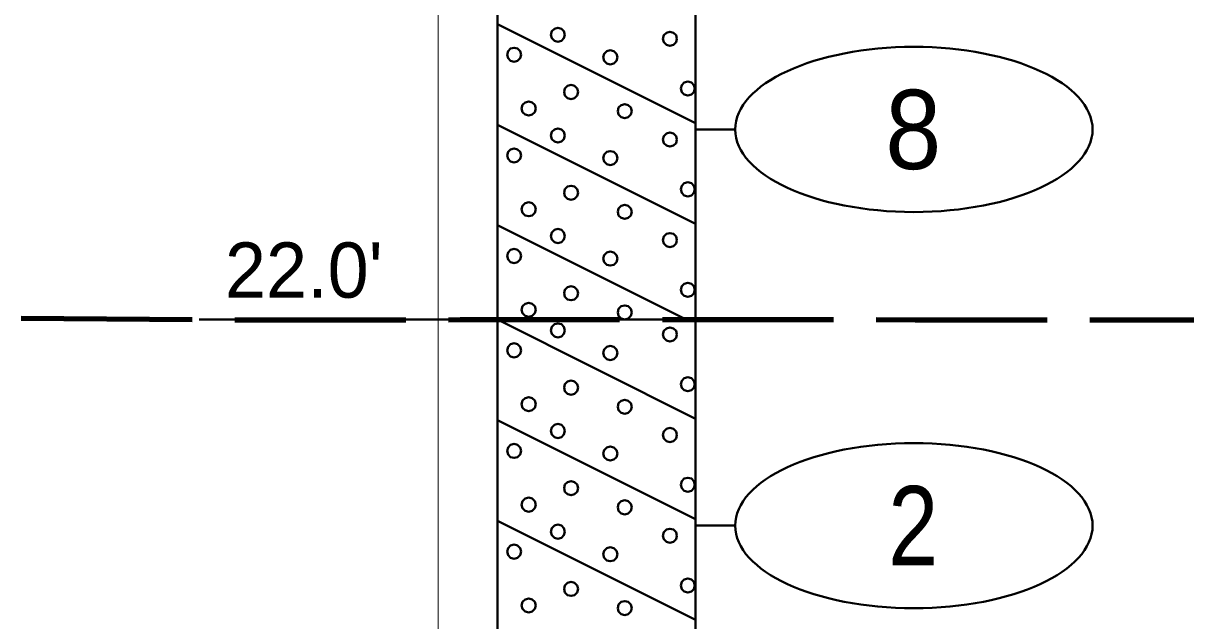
# Model space of a CAD drawing. Extents: x -76 to 974, y -1080 to -735.
# Drawn here: x 658.81 to 673.49, y -951.48 to -943.94 of the extents above; entities that cross this region are included whole.
import ezdxf
from ezdxf.enums import TextEntityAlignment as Align

# ---------------------------------------------------------------- set-up
doc = ezdxf.new("R2010")
doc.units = 0
doc.header["$LTSCALE"] = 0.36
doc.linetypes.add('LONG_DASHED', pattern=[7.5, 6, -1.5])
for name, color, linetype, lineweight in [('27', 7, 'Continuous', 40), ('28', 7, 'LONG_DASHED', 60), ('7', 7, 'Continuous', 13)]:
    doc.layers.add(name, color=color, linetype=linetype, lineweight=lineweight)

msp = doc.modelspace()

# ---------------------------------------------------------------- linework, layer by layer
at = {"layer": '27'}
for p, q in [((664.7963, -942.6789), (664.7963, -947.6789)), ((667.2963, -947.6789), (667.2963, -942.6789)), ((664.7963, -943.9489), (667.2963, -945.1989)), ((664.7963, -945.2189), (667.2963, -946.4689)), ((667.7963, -945.2789), (667.2963, -945.2789)), ((664.7963, -946.4889), (667.1763, -947.6789)), ((661.0289, -947.6789), (664.7963, -947.6789)), ((664.7963, -947.6789), (667.2963, -947.6789)), ((664.7963, -947.6789), (667.2963, -948.9289)), ((664.7963, -947.6789), (664.7963, -961.6789)), ((667.2963, -961.6789), (667.2963, -947.6789)), ((664.7963, -948.9489), (667.2963, -950.1989)), ((664.7963, -950.2189), (667.2963, -951.4689)), ((667.7963, -950.2789), (667.2963, -950.2789))]:
    msp.add_line(p, q, dxfattribs=at)
for points in [[(665.6469, -944.084), (665.635, -944.0396), (665.6025, -944.0071), (665.558, -943.9951), (665.5136, -944.0071), (665.481, -944.0396), (665.4691, -944.084), (665.481, -944.1285), (665.5136, -944.161), (665.558, -944.1729), (665.6025, -944.161), (665.635, -944.1285)], [(667.0618, -944.1349), (667.0499, -944.0904), (667.0174, -944.0579), (666.9729, -944.046), (666.9285, -944.0579), (666.896, -944.0904), (666.884, -944.1349), (666.896, -944.1793), (666.9285, -944.2119), (666.9729, -944.2238), (667.0174, -944.2119), (667.0499, -944.1793)], [(665.0939, -944.3358), (665.082, -944.2913), (665.0495, -944.2588), (665.005, -944.2469), (664.9606, -944.2588), (664.928, -944.2913), (664.9161, -944.3358), (664.928, -944.3802), (664.9606, -944.4127), (665.005, -944.4247), (665.0495, -944.4127), (665.082, -944.3802)], [(666.3093, -944.3688), (666.2973, -944.3244), (666.2648, -944.2918), (666.2204, -944.2799), (666.1759, -944.2918), (666.1434, -944.3244), (666.1315, -944.3688), (666.1434, -944.4133), (666.1759, -944.4458), (666.2204, -944.4577), (666.2648, -944.4458), (666.2973, -944.4133)], [(665.8135, -944.8061), (665.8015, -944.7617), (665.769, -944.7291), (665.7246, -944.7172), (665.6801, -944.7291), (665.6476, -944.7617), (665.6357, -944.8061), (665.6476, -944.8506), (665.6801, -944.8831), (665.7246, -944.895), (665.769, -944.8831), (665.8015, -944.8506)], [(667.2881, -944.7629), (667.2762, -944.7185), (667.2437, -944.6859), (667.1992, -944.674), (667.1548, -944.6859), (667.1222, -944.7185), (667.1103, -944.7629), (667.1222, -944.8074), (667.1548, -944.8399), (667.1992, -944.8518), (667.2437, -944.8399), (667.2762, -944.8074)], [(665.2783, -945.0146), (665.2663, -944.9702), (665.2338, -944.9376), (665.1894, -944.9257), (665.1449, -944.9376), (665.1124, -944.9702), (665.1005, -945.0146), (665.1124, -945.0591), (665.1449, -945.0916), (665.1894, -945.1035), (665.2338, -945.0916), (665.2663, -945.0591)], [(666.491, -945.0477), (666.4791, -945.0032), (666.4466, -944.9707), (666.4021, -944.9588), (666.3577, -944.9707), (666.3252, -945.0032), (666.3132, -945.0477), (666.3252, -945.0921), (666.3577, -945.1247), (666.4021, -945.1366), (666.4466, -945.1247), (666.4791, -945.0921)], [(665.647, -945.3552), (665.6351, -945.3108), (665.6026, -945.2783), (665.5581, -945.2663), (665.5137, -945.2783), (665.4811, -945.3108), (665.4692, -945.3552), (665.4811, -945.3997), (665.5137, -945.4322), (665.5581, -945.4441), (665.6026, -945.4322), (665.6351, -945.3997)], [(667.0618, -945.4062), (667.0499, -945.3617), (667.0174, -945.3292), (666.9729, -945.3173), (666.9285, -945.3292), (666.896, -945.3617), (666.884, -945.4062), (666.896, -945.4506), (666.9285, -945.4832), (666.9729, -945.4951), (667.0174, -945.4832), (667.0499, -945.4506)], [(665.0939, -945.607), (665.082, -945.5626), (665.0495, -945.53), (665.005, -945.5181), (664.9606, -945.53), (664.928, -945.5626), (664.9161, -945.607), (664.928, -945.6515), (664.9606, -945.684), (665.005, -945.6959), (665.0495, -945.684), (665.082, -945.6515)], [(666.3093, -945.6401), (666.2973, -945.5956), (666.2648, -945.5631), (666.2204, -945.5512), (666.1759, -945.5631), (666.1434, -945.5956), (666.1315, -945.6401), (666.1434, -945.6845), (666.1759, -945.7171), (666.2204, -945.729), (666.2648, -945.7171), (666.2973, -945.6845)], [(667.2881, -946.0342), (667.2762, -945.9897), (667.2437, -945.9572), (667.1992, -945.9453), (667.1548, -945.9572), (667.1222, -945.9897), (667.1103, -946.0342), (667.1222, -946.0786), (667.1548, -946.1112), (667.1992, -946.1231), (667.2437, -946.1112), (667.2762, -946.0786)], [(665.8135, -946.0774), (665.8015, -946.033), (665.769, -946.0004), (665.7246, -945.9885), (665.6801, -946.0004), (665.6476, -946.033), (665.6357, -946.0774), (665.6476, -946.1219), (665.6801, -946.1544), (665.7246, -946.1663), (665.769, -946.1544), (665.8015, -946.1219)], [(665.2783, -946.2859), (665.2663, -946.2414), (665.2338, -946.2089), (665.1894, -946.197), (665.1449, -946.2089), (665.1124, -946.2414), (665.1005, -946.2859), (665.1124, -946.3303), (665.1449, -946.3629), (665.1894, -946.3748), (665.2338, -946.3629), (665.2663, -946.3303)], [(666.491, -946.3189), (666.4791, -946.2745), (666.4466, -946.242), (666.4021, -946.23), (666.3577, -946.242), (666.3252, -946.2745), (666.3132, -946.3189), (666.3252, -946.3634), (666.3577, -946.3959), (666.4021, -946.4078), (666.4466, -946.3959), (666.4791, -946.3634)], [(665.6469, -946.624), (665.635, -946.5796), (665.6025, -946.5471), (665.558, -946.5351), (665.5136, -946.5471), (665.481, -946.5796), (665.4691, -946.624), (665.481, -946.6685), (665.5136, -946.701), (665.558, -946.7129), (665.6025, -946.701), (665.635, -946.6685)], [(667.0618, -946.6749), (667.0499, -946.6304), (667.0174, -946.5979), (666.9729, -946.586), (666.9285, -946.5979), (666.896, -946.6304), (666.884, -946.6749), (666.896, -946.7193), (666.9285, -946.7519), (666.9729, -946.7638), (667.0174, -946.7519), (667.0499, -946.7193)], [(665.0939, -946.8758), (665.082, -946.8313), (665.0495, -946.7988), (665.005, -946.7869), (664.9606, -946.7988), (664.928, -946.8313), (664.9161, -946.8758), (664.928, -946.9202), (664.9606, -946.9527), (665.005, -946.9647), (665.0495, -946.9527), (665.082, -946.9202)], [(666.3093, -946.9088), (666.2973, -946.8644), (666.2648, -946.8318), (666.2204, -946.8199), (666.1759, -946.8318), (666.1434, -946.8644), (666.1315, -946.9088), (666.1434, -946.9533), (666.1759, -946.9858), (666.2204, -946.9977), (666.2648, -946.9858), (666.2973, -946.9533)], [(665.8135, -947.3461), (665.8015, -947.3017), (665.769, -947.2691), (665.7246, -947.2572), (665.6801, -947.2691), (665.6476, -947.3017), (665.6357, -947.3461), (665.6476, -947.3906), (665.6801, -947.4231), (665.7246, -947.435), (665.769, -947.4231), (665.8015, -947.3906)], [(667.2881, -947.3029), (667.2762, -947.2585), (667.2437, -947.2259), (667.1992, -947.214), (667.1548, -947.2259), (667.1222, -947.2585), (667.1103, -947.3029), (667.1222, -947.3474), (667.1548, -947.3799), (667.1992, -947.3918), (667.2437, -947.3799), (667.2762, -947.3474)], [(665.2783, -947.5546), (665.2663, -947.5102), (665.2338, -947.4776), (665.1894, -947.4657), (665.1449, -947.4776), (665.1124, -947.5102), (665.1005, -947.5546), (665.1124, -947.5991), (665.1449, -947.6316), (665.1894, -947.6435), (665.2338, -947.6316), (665.2663, -947.5991)], [(666.491, -947.5877), (666.4791, -947.5432), (666.4466, -947.5107), (666.4021, -947.4988), (666.3577, -947.5107), (666.3252, -947.5432), (666.3132, -947.5877), (666.3252, -947.6321), (666.3577, -947.6647), (666.4021, -947.6766), (666.4466, -947.6647), (666.4791, -947.6321)], [(665.647, -947.8152), (665.6351, -947.7708), (665.6026, -947.7383), (665.5581, -947.7263), (665.5137, -947.7383), (665.4811, -947.7708), (665.4692, -947.8152), (665.4811, -947.8597), (665.5137, -947.8922), (665.5581, -947.9041), (665.6026, -947.8922), (665.6351, -947.8597)], [(667.0618, -947.8662), (667.0499, -947.8217), (667.0174, -947.7892), (666.9729, -947.7773), (666.9285, -947.7892), (666.896, -947.8217), (666.884, -947.8662), (666.896, -947.9106), (666.9285, -947.9432), (666.9729, -947.9551), (667.0174, -947.9432), (667.0499, -947.9106)], [(665.0939, -948.067), (665.082, -948.0226), (665.0495, -947.99), (665.005, -947.9781), (664.9606, -947.99), (664.928, -948.0226), (664.9161, -948.067), (664.928, -948.1115), (664.9606, -948.144), (665.005, -948.1559), (665.0495, -948.144), (665.082, -948.1115)], [(666.3093, -948.1001), (666.2973, -948.0556), (666.2648, -948.0231), (666.2204, -948.0112), (666.1759, -948.0231), (666.1434, -948.0556), (666.1315, -948.1001), (666.1434, -948.1445), (666.1759, -948.1771), (666.2204, -948.189), (666.2648, -948.1771), (666.2973, -948.1445)], [(665.8135, -948.5374), (665.8015, -948.493), (665.769, -948.4604), (665.7246, -948.4485), (665.6801, -948.4604), (665.6476, -948.493), (665.6357, -948.5374), (665.6476, -948.5819), (665.6801, -948.6144), (665.7246, -948.6263), (665.769, -948.6144), (665.8015, -948.5819)], [(667.2881, -948.4942), (667.2762, -948.4497), (667.2437, -948.4172), (667.1992, -948.4053), (667.1548, -948.4172), (667.1222, -948.4497), (667.1103, -948.4942), (667.1222, -948.5386), (667.1548, -948.5712), (667.1992, -948.5831), (667.2437, -948.5712), (667.2762, -948.5386)], [(665.2783, -948.7459), (665.2663, -948.7014), (665.2338, -948.6689), (665.1894, -948.657), (665.1449, -948.6689), (665.1124, -948.7014), (665.1005, -948.7459), (665.1124, -948.7903), (665.1449, -948.8229), (665.1894, -948.8348), (665.2338, -948.8229), (665.2663, -948.7903)], [(666.491, -948.7789), (666.4791, -948.7345), (666.4466, -948.702), (666.4021, -948.69), (666.3577, -948.702), (666.3252, -948.7345), (666.3132, -948.7789), (666.3252, -948.8234), (666.3577, -948.8559), (666.4021, -948.8678), (666.4466, -948.8559), (666.4791, -948.8234)], [(665.6469, -949.084), (665.635, -949.0396), (665.6025, -949.0071), (665.558, -948.9951), (665.5136, -949.0071), (665.481, -949.0396), (665.4691, -949.084), (665.481, -949.1285), (665.5136, -949.161), (665.558, -949.1729), (665.6025, -949.161), (665.635, -949.1285)], [(667.0618, -949.1349), (667.0499, -949.0904), (667.0174, -949.0579), (666.9729, -949.046), (666.9285, -949.0579), (666.896, -949.0904), (666.884, -949.1349), (666.896, -949.1793), (666.9285, -949.2119), (666.9729, -949.2238), (667.0174, -949.2119), (667.0499, -949.1793)], [(665.0939, -949.3358), (665.082, -949.2913), (665.0495, -949.2588), (665.005, -949.2469), (664.9606, -949.2588), (664.928, -949.2913), (664.9161, -949.3358), (664.928, -949.3802), (664.9606, -949.4127), (665.005, -949.4247), (665.0495, -949.4127), (665.082, -949.3802)], [(666.3093, -949.3688), (666.2973, -949.3244), (666.2648, -949.2918), (666.2204, -949.2799), (666.1759, -949.2918), (666.1434, -949.3244), (666.1315, -949.3688), (666.1434, -949.4133), (666.1759, -949.4458), (666.2204, -949.4577), (666.2648, -949.4458), (666.2973, -949.4133)], [(665.8135, -949.8061), (665.8015, -949.7617), (665.769, -949.7291), (665.7246, -949.7172), (665.6801, -949.7291), (665.6476, -949.7617), (665.6357, -949.8061), (665.6476, -949.8506), (665.6801, -949.8831), (665.7246, -949.895), (665.769, -949.8831), (665.8015, -949.8506)], [(667.2881, -949.7629), (667.2762, -949.7185), (667.2437, -949.6859), (667.1992, -949.674), (667.1548, -949.6859), (667.1222, -949.7185), (667.1103, -949.7629), (667.1222, -949.8074), (667.1548, -949.8399), (667.1992, -949.8518), (667.2437, -949.8399), (667.2762, -949.8074)], [(665.2783, -950.0146), (665.2663, -949.9702), (665.2338, -949.9376), (665.1894, -949.9257), (665.1449, -949.9376), (665.1124, -949.9702), (665.1005, -950.0146), (665.1124, -950.0591), (665.1449, -950.0916), (665.1894, -950.1035), (665.2338, -950.0916), (665.2663, -950.0591)], [(666.491, -950.0477), (666.4791, -950.0032), (666.4466, -949.9707), (666.4021, -949.9588), (666.3577, -949.9707), (666.3252, -950.0032), (666.3132, -950.0477), (666.3252, -950.0921), (666.3577, -950.1247), (666.4021, -950.1366), (666.4466, -950.1247), (666.4791, -950.0921)], [(665.647, -950.3552), (665.6351, -950.3108), (665.6026, -950.2783), (665.5581, -950.2663), (665.5137, -950.2783), (665.4811, -950.3108), (665.4692, -950.3552), (665.4811, -950.3997), (665.5137, -950.4322), (665.5581, -950.4441), (665.6026, -950.4322), (665.6351, -950.3997)], [(667.0618, -950.4062), (667.0499, -950.3617), (667.0174, -950.3292), (666.9729, -950.3173), (666.9285, -950.3292), (666.896, -950.3617), (666.884, -950.4062), (666.896, -950.4506), (666.9285, -950.4832), (666.9729, -950.4951), (667.0174, -950.4832), (667.0499, -950.4506)], [(665.0939, -950.607), (665.082, -950.5626), (665.0495, -950.53), (665.005, -950.5181), (664.9606, -950.53), (664.928, -950.5626), (664.9161, -950.607), (664.928, -950.6515), (664.9606, -950.684), (665.005, -950.6959), (665.0495, -950.684), (665.082, -950.6515)], [(666.3093, -950.6401), (666.2973, -950.5956), (666.2648, -950.5631), (666.2204, -950.5512), (666.1759, -950.5631), (666.1434, -950.5956), (666.1315, -950.6401), (666.1434, -950.6845), (666.1759, -950.7171), (666.2204, -950.729), (666.2648, -950.7171), (666.2973, -950.6845)], [(667.2881, -951.0342), (667.2762, -950.9897), (667.2437, -950.9572), (667.1992, -950.9453), (667.1548, -950.9572), (667.1222, -950.9897), (667.1103, -951.0342), (667.1222, -951.0786), (667.1548, -951.1112), (667.1992, -951.1231), (667.2437, -951.1112), (667.2762, -951.0786)], [(665.8135, -951.0774), (665.8015, -951.033), (665.769, -951.0004), (665.7246, -950.9885), (665.6801, -951.0004), (665.6476, -951.033), (665.6357, -951.0774), (665.6476, -951.1219), (665.6801, -951.1544), (665.7246, -951.1663), (665.769, -951.1544), (665.8015, -951.1219)], [(665.2783, -951.2859), (665.2663, -951.2414), (665.2338, -951.2089), (665.1894, -951.197), (665.1449, -951.2089), (665.1124, -951.2414), (665.1005, -951.2859), (665.1124, -951.3303), (665.1449, -951.3629), (665.1894, -951.3748), (665.2338, -951.3629), (665.2663, -951.3303)], [(666.491, -951.3189), (666.4791, -951.2745), (666.4466, -951.242), (666.4021, -951.23), (666.3577, -951.242), (666.3252, -951.2745), (666.3132, -951.3189), (666.3252, -951.3634), (666.3577, -951.3959), (666.4021, -951.4078), (666.4466, -951.3959), (666.4791, -951.3634)]]:
    msp.add_lwpolyline(points, close=True, dxfattribs=at)
for centre in [(670.0537, -945.2789), (670.0537, -950.2789)]:
    msp.add_ellipse(centre, major_axis=(2.2574, 0), ratio=0.461538, dxfattribs=at)
at = {"layer": '28', "lineweight": 100}
msp.add_spline([(596.7031, -946.2307), (603.4063, -946.1789), (607.1738, -946.1789), (609.6738, -946.1789), (661.0289, -947.6789), (664.7963, -947.6789), (667.2963, -947.6789), (678.3855, -947.6789)], degree=3, dxfattribs=at)
at = {"layer": '7'}
msp.add_line((664.0463, -1042.0988), (664.0463, -895.7205), dxfattribs=at)

# ---------------------------------------------------------------- texts
at = {"layer": '27'}
for s, width, p in [('8', 0.95, (670.0466, -945.7788)), ('2', 0.85, (670.0466, -950.7788))]:
    msp.add_text(s, height=1, dxfattribs=dict(at, width=width)).set_placement(p, align=Align.CENTER)
msp.add_text("22.0'", height=0.6976, dxfattribs=at).set_placement((661.3529, -947.4025))

doc.saveas('drawing.dxf')
